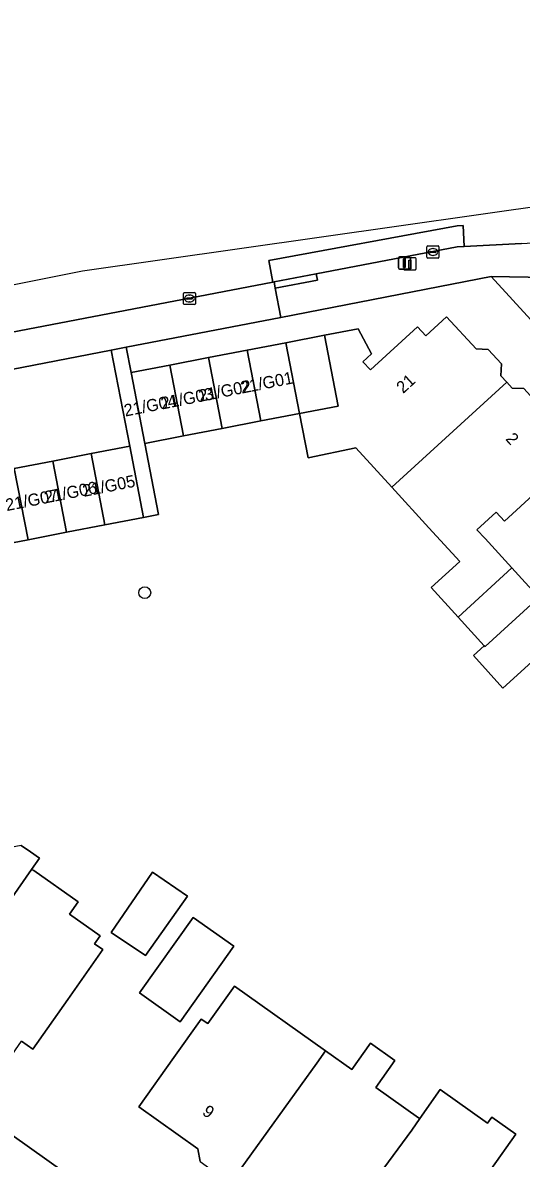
# Model space of a CAD drawing. Extents: x 161772 to 163126, y 383092 to 383917.
# Drawn here: x 162665.1 to 162706.2, y 383803.5 to 383897.1 of the extents above; entities that cross this region are included whole.
import ezdxf

# ---------------------------------------------------------------- set-up
doc = ezdxf.new("R2010")
doc.units = 0
for name, color, linetype in [('IMGEO_Boom', 7, 'Continuous'), ('IMGEO_Erf', 7, 'Continuous'), ('IMGEO_Kolk', 7, 'Continuous'), ('IMGEO_Laadpaal', 7, 'Continuous'), ('IMGEO_Lichtmast', 7, 'Continuous'), ('IMGEO_Pand', 7, 'Continuous'), ('IMGEO_Pand_nummerreeks', 7, 'Continuous'), ('IMGEO_Parkeervlak_open', 7, 'Continuous'), ('IMGEO_Rijbaan_lokaal_open', 7, 'Continuous'), ('IMGEO_Voetpad_open', 7, 'Continuous')]:
    doc.layers.add(name, color=color, linetype=linetype)

msp = doc.modelspace()

# ---------------------------------------------------------------- linework, layer by layer
at = {"layer": 'IMGEO_Boom'}
msp.add_circle((162675.143, 383850.109), 0.489, dxfattribs=at)
at = {"layer": 'IMGEO_Erf'}
for points in [[(162714.107, 383864.78), (162703.698, 383876.155), (162686.356, 383872.795), (162673.62, 383870.327), (162674.024, 383868.244), (162677.213, 383868.86), (162680.402, 383869.475), (162683.591, 383870.091), (162686.779, 383870.706), (162689.968, 383871.322), (162692.724, 383871.848), (162693.82, 383869.782), (162693.121, 383869.135), (162693.748, 383868.458), (162697.623, 383872.002), (162698.298, 383871.264), (162700.024, 383872.844), (162702.448, 383870.195), (162703.437, 383870.151), (162704.53, 383868.956), (162704.487, 383867.981), (162704.972, 383867.452), (162705.419, 383866.964), (162706.383, 383866.921)], [(162664.39, 383860.342), (162667.562, 383860.955), (162670.733, 383861.568), (162673.905, 383862.18), (162672.373, 383870.085), (162642.313, 383864.26)], [(162708.241, 383845.503), (162704.655, 383842.254), (162702.23, 383844.931), (162703.118, 383845.738), (162700.975, 383848.103), (162698.759, 383850.548), (162701.11, 383852.678), (162698.568, 383855.457), (162695.504, 383858.806), (162692.531, 383862.057), (162688.611, 383861.216), (162687.905, 383864.874), (162684.716, 383864.259), (162681.528, 383863.643), (162678.339, 383863.028), (162675.15, 383862.412), (162676.283, 383856.549), (162675.039, 383856.309), (162671.867, 383855.696), (162668.695, 383855.084), (162665.524, 383854.471), (162662.352, 383853.859)], [(162708.798, 383859.679), (162705.11, 383856.304), (162704.785, 383856.007), (162704.11, 383856.745), (162702.52, 383855.29), (162703.187, 383854.56), (162705.383, 383852.155), (162707.622, 383849.703)], [(162625.12, 383833.199), (162736.047, 383754.285)], [(162664.972, 383829.282), (162665.723, 383828.755), (162666.475, 383828.227), (162665.818, 383827.294), (162666.009, 383827.211), (162669.666, 383824.64), (162668.94, 383823.607), (162671.471, 383821.828), (162671.011, 383821.173), (162671.685, 383820.7), (162668.798, 383816.593), (162665.922, 383812.502), (162664.992, 383813.155)], [(162679.699, 383803.237), (162679.524, 383804.273), (162674.65, 383807.733), (162677.546, 383811.81), (162679.798, 383814.982), (162680.338, 383814.599), (162682.539, 383817.697), (162690.043, 383812.368), (162692.21, 383810.829), (162693.741, 383812.984), (162695.747, 383811.56), (162694.177, 383809.35), (162697.716, 383806.837), (162697.809, 383806.771), (162699.481, 383809.17), (162703.392, 383806.393), (162703.751, 383806.898), (162705.735, 383805.488), (162703.67, 383802.58)]]:
    msp.add_lwpolyline(points, dxfattribs=at)
for points in [[(162678.68, 383825.098), (162675.197, 383820.226), (162672.389, 383822.097), (162675.773, 383827.075)], [(162682.475, 383820.972), (162678.055, 383814.751), (162674.711, 383817.127), (162679.131, 383823.348)]]:
    msp.add_lwpolyline(points, close=True, dxfattribs=at)
at = {"layer": 'IMGEO_Kolk'}
for p, q in [((162698.39, 383877.756), (162698.39, 383878.608)), ((162698.465, 383878.682), (162699.317, 383878.682)), ((162698.878, 383878.462), (162698.903, 383878.462)), ((162699.391, 383878.608), (162699.391, 383877.756)), ((162699.317, 383877.682), (162698.465, 383877.682)), ((162698.649, 383878.176), (162698.649, 383878.188)), ((162699.087, 383878.139), (162698.689, 383878.139)), ((162698.692, 383878.225), (162699.09, 383878.225)), ((162698.901, 383877.902), (162698.876, 383877.902)), ((162699.133, 383878.188), (162699.133, 383878.176)), ((162678.328, 383873.921), (162678.328, 383874.773)), ((162678.403, 383874.847), (162679.255, 383874.847)), ((162678.816, 383874.627), (162678.841, 383874.627)), ((162679.329, 383874.773), (162679.329, 383873.921)), ((162679.255, 383873.847), (162678.403, 383873.847)), ((162678.587, 383874.341), (162678.587, 383874.353)), ((162679.025, 383874.304), (162678.627, 383874.304)), ((162678.63, 383874.39), (162679.028, 383874.39)), ((162678.839, 383874.067), (162678.814, 383874.067)), ((162679.071, 383874.353), (162679.071, 383874.341))]:
    msp.add_line(p, q, dxfattribs=at)
for points in [[(162698.39, 383877.756), (162698.39, 383878.608)], [(162698.465, 383878.682), (162699.317, 383878.682)], [(162699.391, 383878.608), (162699.391, 383877.756)], [(162699.317, 383877.682), (162698.465, 383877.682)], [(162678.328, 383873.921), (162678.328, 383874.773)], [(162678.403, 383874.847), (162679.255, 383874.847)], [(162679.329, 383874.773), (162679.329, 383873.921)], [(162679.255, 383873.847), (162678.403, 383873.847)]]:
    msp.add_lwpolyline(points, dxfattribs=at)
for centre, radius, start, end in [((162698.467, 383878.606), 0.0765, 91.55205, 178.44795), ((162698.467, 383878.606), 0.0765, 91.55205, 178.44795), ((162699.315, 383878.606), 0.0765, 1.55205, 88.44795), ((162699.315, 383878.606), 0.0765, 1.55205, 88.44795), ((162698.467, 383877.758), 0.0765, 181.55205, 268.44795), ((162698.467, 383877.758), 0.0765, 181.55205, 268.44795), ((162698.689, 383878.185), 0.0403, 85.87752, 175.75265), ((162698.686, 383878.175), 0.0366, 178.93798, 274.71019), ((162699.09, 383878.182), 0.043, 264.86636, 352.45326), ((162699.094, 383878.187), 0.0386, 1.73085, 96.63898), ((162699.315, 383877.758), 0.0765, 271.55205, 358.44795), ((162699.315, 383877.758), 0.0765, 271.55205, 358.44795), ((162678.405, 383874.771), 0.0765, 91.55205, 178.44795), ((162678.405, 383874.771), 0.0765, 91.55205, 178.44795), ((162679.253, 383874.771), 0.0765, 1.55205, 88.44795), ((162679.253, 383874.771), 0.0765, 1.55205, 88.44795), ((162678.405, 383873.923), 0.0765, 181.55205, 268.44795), ((162678.405, 383873.923), 0.0765, 181.55205, 268.44795), ((162678.627, 383874.35), 0.0403, 85.87752, 175.75265), ((162678.624, 383874.34), 0.0366, 178.93798, 274.71019), ((162679.028, 383874.347), 0.043, 264.86636, 352.45326), ((162679.032, 383874.352), 0.0386, 1.73085, 96.63898), ((162679.253, 383873.923), 0.0765, 271.55205, 358.44795), ((162679.253, 383873.923), 0.0765, 271.55205, 358.44795)]:
    msp.add_arc(centre, radius, start, end, dxfattribs=at)
for centre, major_axis, ratio, start_param, end_param in [((162698.877, 383878.182), (-0.387, 0.002), 0.722429, 4.712389, 7.853982), ((162698.902, 383878.182), (-0.39, 0.002), 0.717154, 1.570796, 4.712389), ((162678.815, 383874.347), (-0.387, 0.002), 0.722429, 4.712389, 7.853982), ((162678.84, 383874.347), (-0.39, 0.002), 0.717154, 1.570796, 4.712389)]:
    msp.add_ellipse(centre, major_axis=major_axis, ratio=ratio, start_param=start_param, end_param=end_param, dxfattribs=at)
at = {"layer": 'IMGEO_Laadpaal'}
for p, q in [((162696.498, 383877.62), (162696.498, 383876.779)), ((162696.498, 383877.62), (162696.498, 383876.779)), ((162697.414, 383877.704), (162696.573, 383877.704)), ((162697.414, 383877.704), (162696.573, 383877.704)), ((162697.498, 383876.788), (162697.498, 383877.629)), ((162697.498, 383876.788), (162697.498, 383877.629)), ((162696.582, 383876.704), (162697.423, 383876.704)), ((162696.582, 383876.704), (162697.423, 383876.704))]:
    msp.add_line(p, q, dxfattribs=at)
msp.add_lwpolyline([(162696.913, 383877.517), (162697.073, 383877.517), (162697.073, 383876.784), (162696.913, 383876.784), (162696.913, 383877.517)], dxfattribs=at)
for centre, start, end in [((162696.576, 383877.626), 92.4484, 184.28452), ((162696.576, 383877.626), 92.4484, 184.28452), ((162697.42, 383877.626), 2.4484, 94.28452), ((162697.42, 383877.626), 2.4484, 94.28452), ((162696.576, 383876.782), 182.4484, 274.28452), ((162696.576, 383876.782), 182.4484, 274.28452), ((162697.42, 383876.782), 272.4484, 4.28452), ((162697.42, 383876.782), 272.4484, 4.28452)]:
    msp.add_arc(centre, 0.0779, start, end, dxfattribs=at)
at = {"layer": 'IMGEO_Lichtmast'}
for p, q in [((162696.041, 383876.876), (162696.041, 383877.676)), ((162696.041, 383877.676), (162696.041, 383876.876)), ((162696.141, 383877.776), (162696.931, 383877.776)), ((162696.931, 383877.776), (162696.141, 383877.776)), ((162697.031, 383877.676), (162697.031, 383876.876)), ((162697.031, 383876.876), (162697.031, 383877.676)), ((162696.931, 383876.776), (162696.141, 383876.776)), ((162696.141, 383876.776), (162696.931, 383876.776))]:
    msp.add_line(p, q, dxfattribs=at)
msp.add_lwpolyline([(162696.461, 383877.651), (162696.611, 383877.651), (162696.611, 383876.901), (162696.461, 383876.901), (162696.461, 383877.651)], dxfattribs=at)
for centre, start, end in [((162696.141, 383877.676), 90, 180), ((162696.141, 383877.676), 90, 180), ((162696.931, 383877.676), 0, 90), ((162696.931, 383877.676), 360, 90), ((162696.141, 383876.876), 180, 270), ((162696.141, 383876.876), 180, 270), ((162696.931, 383876.876), 270, 0), ((162696.931, 383876.876), 270, 0)]:
    msp.add_arc(centre, 0.1, start, end, dxfattribs=at)
at = {"layer": 'IMGEO_Pand'}
for points in [[(162704.487, 383867.981), (162704.53, 383868.956), (162703.437, 383870.151), (162702.448, 383870.195), (162700.024, 383872.844), (162698.298, 383871.264), (162697.623, 383872.002), (162693.748, 383868.458), (162693.121, 383869.135), (162693.82, 383869.782), (162692.724, 383871.848), (162689.968, 383871.322), (162691.094, 383865.49), (162687.905, 383864.874), (162688.611, 383861.216), (162692.531, 383862.057), (162695.504, 383858.806), (162704.972, 383867.452)], [(162686.779, 383870.706), (162687.905, 383864.874), (162691.094, 383865.49), (162689.968, 383871.322)], [(162683.591, 383870.091), (162680.402, 383869.475), (162681.528, 383863.643), (162684.716, 383864.259)], [(162683.591, 383870.091), (162684.716, 383864.259), (162687.905, 383864.874), (162686.779, 383870.706)], [(162681.528, 383863.643), (162680.402, 383869.475), (162677.213, 383868.86), (162678.339, 383863.028)], [(162677.213, 383868.86), (162674.024, 383868.244), (162675.15, 383862.412), (162678.339, 383863.028)], [(162700.975, 383848.103), (162705.383, 383852.155), (162703.187, 383854.56), (162702.52, 383855.29), (162704.11, 383856.745), (162704.785, 383856.007), (162705.11, 383856.304), (162708.798, 383859.679), (162708.122, 383860.416), (162709.899, 383862.042), (162707.443, 383864.726), (162707.487, 383865.715), (162706.383, 383866.921), (162705.419, 383866.964), (162704.972, 383867.452), (162695.504, 383858.806), (162698.568, 383855.457), (162701.11, 383852.678), (162698.759, 383850.548)], [(162668.695, 383855.084), (162671.867, 383855.696), (162670.733, 383861.568), (162667.562, 383860.955)], [(162670.733, 383861.568), (162671.867, 383855.696), (162675.039, 383856.309), (162673.905, 383862.18)], [(162668.695, 383855.084), (162667.562, 383860.955), (162664.39, 383860.342), (162665.524, 383854.471)], [(162665.524, 383854.471), (162664.39, 383860.342), (162661.218, 383859.73), (162662.352, 383853.859)], [(162700.975, 383848.103), (162703.118, 383845.738), (162703.185, 383845.664), (162707.622, 383849.703), (162705.383, 383852.155)], [(162709.718, 383847.414), (162707.622, 383849.703), (162703.185, 383845.664), (162703.118, 383845.738), (162702.23, 383844.931), (162704.655, 383842.254), (162708.241, 383845.503), (162707.424, 383846.404), (162708.308, 383847.264), (162708.882, 383846.649)], [(162665.818, 383827.294), (162666.475, 383828.227), (162665.723, 383828.755), (162664.972, 383829.282), (162663.648, 383829.025), (162659.66, 383831.829), (162651.684, 383819.697), (162657.337, 383815.723), (162657.794, 383815.802)], [(162671.011, 383821.173), (162671.471, 383821.828), (162668.94, 383823.607), (162669.666, 383824.64), (162666.009, 383827.211), (162665.818, 383827.294), (162657.794, 383815.802), (162657.976, 383815.834), (162663.932, 383811.647), (162664.992, 383813.155), (162665.922, 383812.502), (162668.798, 383816.593), (162671.685, 383820.7)], [(162675.197, 383820.226), (162678.68, 383825.098), (162675.773, 383827.075), (162672.389, 383822.097)], [(162678.055, 383814.751), (162682.475, 383820.972), (162679.131, 383823.348), (162674.711, 383817.127)], [(162682.605, 383802.014), (162689.337, 383811.344), (162690.043, 383812.368), (162682.539, 383817.697), (162680.338, 383814.599), (162679.798, 383814.982), (162677.546, 383811.81), (162674.65, 383807.733), (162679.524, 383804.273), (162679.699, 383803.237), (162681.013, 383802.304), (162681.969, 383802.466)], [(162697.148, 383805.823), (162697.809, 383806.771), (162697.716, 383806.837), (162694.177, 383809.35), (162695.747, 383811.56), (162693.741, 383812.984), (162692.21, 383810.829), (162690.043, 383812.368), (162689.337, 383811.344), (162682.605, 383802.014), (162687.056, 383798.853), (162687.232, 383797.819), (162688.579, 383796.862), (162689.628, 383797.039), (162690.316, 383796.551)], [(162704.826, 383800.347), (162705.491, 383801.287), (162703.67, 383802.58), (162705.735, 383805.488), (162703.751, 383806.898), (162703.392, 383806.393), (162699.481, 383809.17), (162697.809, 383806.771), (162697.148, 383805.823), (162690.316, 383796.551), (162691.052, 383796.028), (162691.22, 383795.038), (162692.551, 383794.093), (162693.596, 383794.271), (162698.037, 383791.117)]]:
    msp.add_lwpolyline(points, close=True, dxfattribs=at)
at = {"layer": 'IMGEO_Parkeervlak_open'}
msp.add_lwpolyline([(162700.897, 383878.614), (162701.461, 383878.644), (162701.382, 383880.355), (162700.9, 383880.333), (162685.356, 383877.472), (162685.691, 383875.698), (162685.809, 383875.721), (162689.273, 383876.385)], close=True, dxfattribs=at)
at = {"layer": 'IMGEO_Rijbaan_lokaal_open'}
for points in [[(162781.708, 383886.718), (162792.157, 383888.043), (162792.393, 383888.071), (162792.185, 383890.021), (162810.194, 383892.166), (162810.383, 383890.154), (162819.354, 383891.246), (162824.1, 383891.815), (162823.905, 383893.799), (162835.007, 383895.006), (162835.19, 383893.233), (162840.631, 383893.904), (162840.409, 383895.593), (162840.215, 383897.073), (162728.725, 383884.959), (162670.009, 383876.596), (162610.925, 383864.772)], [(162616.505, 383862.519), (162620.435, 383863.255), (162620.065, 383864.965), (162634.987, 383867.967), (162635.376, 383866.036), (162638.711, 383866.657), (162653.309, 383869.489), (162685.691, 383875.698), (162685.356, 383877.472), (162700.9, 383880.333), (162701.382, 383880.355), (162701.461, 383878.644), (162706.179, 383878.893), (162710.336, 383879.117)]]:
    msp.add_lwpolyline(points, dxfattribs=at)
at = {"layer": 'IMGEO_Voetpad_open'}
for points in [[(162706.179, 383878.893), (162701.461, 383878.644), (162700.897, 383878.614), (162689.273, 383876.385), (162689.373, 383875.851), (162685.904, 383875.212), (162686.356, 383872.795), (162703.698, 383876.155), (162708.258, 383876.089)], [(162702.076, 383775.917), (162702.395, 383776.315), (162705.717, 383774.453), (162705.475, 383774.017), (162707.358, 383772.683), (162707.659, 383773.109), (162710.728, 383770.927), (162710.431, 383770.506), (162724.438, 383760.583), (162725.461, 383759.858), (162727.128, 383758.461), (162734.733, 383752.998), (162736.047, 383754.285), (162625.12, 383833.199), (162620.62, 383836.4)]]:
    msp.add_lwpolyline(points, dxfattribs=at)
for points in [[(162685.904, 383875.212), (162689.373, 383875.851), (162689.273, 383876.385), (162685.809, 383875.721)], [(162673.62, 383870.327), (162686.356, 383872.795), (162685.904, 383875.212), (162685.809, 383875.721), (162685.691, 383875.698), (162653.309, 383869.489), (162638.711, 383866.657), (162638.903, 383865.615), (162641.966, 383866.211), (162642.313, 383864.26), (162672.373, 383870.085)], [(162708.258, 383876.089), (162703.698, 383876.155), (162714.107, 383864.78), (162715.991, 383866.455), (162712.984, 383869.768), (162713.52, 383870.28)], [(162675.15, 383862.412), (162674.024, 383868.244), (162673.62, 383870.327), (162672.373, 383870.085), (162673.905, 383862.18), (162675.039, 383856.309), (162676.283, 383856.549)]]:
    msp.add_lwpolyline(points, close=True, dxfattribs=at)

# ---------------------------------------------------------------- texts
at = {"layer": 'IMGEO_Pand_nummerreeks'}
for s, rotation, p in [('21/G01', 11.18419, (162683.132, 383866.508)), ('21', 42.44366, (162696.432, 383866.468)), ('21/G03', 11.18419, (162676.58, 383865.203)), ('21/G02', 11.18419, (162679.688, 383865.827)), ('21/G04', 11.18419, (162673.538, 383864.616)), ('2', 312.32601, (162704.823, 383862.743)), ('21/G05', 11.18419, (162670.123, 383858)), ('21/G07', 11.18419, (162663.773, 383856.826)), ('21/G06', 11.18419, (162666.975, 383857.466)), ('9', 324.61526, (162679.809, 383807.161))]:
    msp.add_text(s, height=1, rotation=rotation, dxfattribs=at).set_placement(p)

doc.saveas('drawing.dxf')
